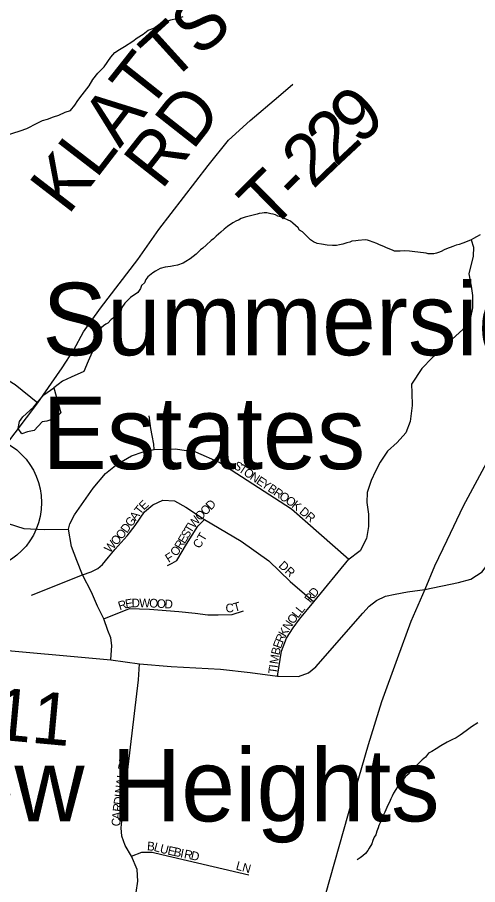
# Model space of a CAD drawing. Extents: x 1310247 to 1664935, y 235267 to 584339.
# Drawn here: x 1462461 to 1465113, y 411738 to 416732 of the extents above; entities that cross this region are included whole.
import ezdxf

# ---------------------------------------------------------------- set-up
doc = ezdxf.new("R2010")
doc.units = 0
for name, color, linetype in [('GM_X_Interstate_Route', 7, 'Continuous'), ('GM_X_Minor_Lake', 7, 'Continuous'), ('GM_X_Minor_River', 7, 'Continuous'), ('GM_X_Township_Road', 7, 'Continuous'), ('GM_X_Township_Road_Text', 7, 'Continuous'), ('GM_X_Township_Subdivision', 7, 'Continuous'), ('GM_X_Township_Subdivision_Text', 7, 'Continuous'), ('GM_X_Unincorporated', 7, 'Continuous'), ('GM_X_Unincorporated_Text', 7, 'Continuous')]:
    doc.layers.add(name, color=color, linetype=linetype)

msp = doc.modelspace()

# ---------------------------------------------------------------- linework, layer by layer
at = {"layer": 'GM_X_Interstate_Route'}
msp.add_lwpolyline([(1465163.7, 414166.3), (1465029.3, 413917.9), (1464934.6, 413720.4), (1464863.5, 413572.2), (1464809, 413437.6), (1464726.8, 413253.6), (1464649.5, 413037.4), (1464559.1, 412789.6), (1464482.8, 412543.3), (1464367.4, 412145.7), (1464233.7, 411676.5), (1464101.7, 411201.2), (1463963.2, 410712.1), (1463822.6, 410217.1), (1463679.6, 409712), (1463554.2, 409254.6), (1463466.1, 408954.5), (1463403.4, 408753.9), (1463345.4, 408575.2)], dxfattribs=at)
at = {"layer": 'GM_X_Minor_Lake'}
for points in [[(1462670.4, 414599.4), (1462711.6, 414454.1), (1462676.9, 414422.6), (1462630.5, 414407.5), (1462604.3, 414402), (1462557.2, 414352.8), (1462518.9, 414345.5), (1462486.6, 414334.1), (1462465.2, 414364.7), (1462474, 414404.6), (1462492.6, 414432.4)], [(1462492.6, 414432.4), (1462553.8, 414487.3), (1462613.4, 414558.4), (1462670.4, 414599.4)]]:
    msp.add_lwpolyline(points, dxfattribs=at)
at = {"layer": 'GM_X_Minor_River'}
for points in [[(1462768.2, 416196.3), (1462792.8, 416226), (1462809.3, 416253.8), (1462833.9, 416285.5), (1462874.9, 416336.9), (1462895.6, 416374.7), (1462924.3, 416410.3), (1462961, 416447.8), (1463000, 416503.3), (1463022.5, 416529), (1463048.9, 416546.6), (1463079.2, 416564.1), (1463125.8, 416595.5), (1463152.2, 416613.1), (1463186.6, 416634.5), (1463215.1, 416658.1), (1463247.3, 416669.6), (1463283.9, 416697.1), (1463316.1, 416708.5), (1463344.3, 416718.1), (1463378.5, 416725.5), (1463416.8, 416736.9)], [(1462399.2, 416054.2), (1462477.7, 416078.9), (1462516, 416092.3), (1462574.6, 416123.4), (1462606.9, 416136.9), (1462635.1, 416146.4), (1462669.4, 416159.9), (1462699.6, 416169.4), (1462736, 416186.8), (1462768.2, 416196.3)], [(1464245.1, 415420.2), (1464213.2, 415425.1), (1464187.2, 415429.7), (1464167.4, 415438.3), (1464149.6, 415450.8), (1464102.7, 415496.1), (1464086.9, 415506.5), (1464079.2, 415520.7), (1464063.5, 415533.1), (1464047.8, 415547.6), (1464034, 415558), (1464020.2, 415564.3), (1463996.4, 415575), (1463976.5, 415583.5), (1463960.6, 415587.9), (1463948.7, 415594.2), (1463934.8, 415598.6), (1463920.8, 415601), (1463898.9, 415605.6), (1463882.8, 415606), (1463870.8, 415604.3), (1463854.7, 415602.7), (1463842.6, 415599), (1463826.4, 415595.4), (1463812.3, 415591.8), (1463773.9, 415580.8), (1463761.8, 415577.1), (1463749.7, 415573.4), (1463735.4, 415563.8), (1463723.2, 415560.1), (1463702.9, 415548.6), (1463672.3, 415527.4), (1463651.8, 415511.9), (1463633.3, 415494.3), (1463606.7, 415471), (1463590.3, 415457.4), (1463578, 415447.7), (1463549.2, 415420.4), (1463528.7, 415402.9), (1463516.5, 415393.2), (1463491.7, 415367.8), (1463457, 415340.7), (1463432.5, 415325.3), (1463416.2, 415315.7), (1463383.8, 415304.5), (1463361.7, 415301.1), (1463343.6, 415297.6), (1463327.5, 415296), (1463313.4, 415294.3), (1463283.1, 415285.1), (1463270.9, 415277.4), (1463256.6, 415269.8), (1463242.3, 415260.1), (1463213.7, 415236.9), (1463201.3, 415223.1), (1463192.8, 415203.3), (1463176.3, 415187.8), (1463169.9, 415169.9), (1463155.3, 415148.2), (1463112.4, 415119.3), (1463079.5, 415086.1), (1463062.8, 415060.5), (1463056.3, 415040.6), (1463021.5, 415013.5), (1463013.1, 414999.7), (1463000.9, 414992), (1462982.3, 414970.5), (1462970.1, 414964.8), (1462957.8, 414955.1), (1462945.6, 414945.4), (1462933.1, 414929.7), (1462922.6, 414911.9), (1462914, 414888.1), (1462905.2, 414856.3), (1462900.9, 414844.4), (1462898.5, 414828.4), (1462894.1, 414816.5), (1462891.8, 414804.5)], [(1465127, 415479.3), (1465106.7, 415467.8), (1465088.4, 415458.2), (1465074.2, 415450.6), (1465051.9, 415441.2), (1465027.5, 415431.8), (1465005.3, 415424.4), (1464989.2, 415420.8), (1464968.9, 415413.3), (1464932.4, 415398.2), (1464920.3, 415392.5), (1464902, 415383), (1464887.8, 415377.3), (1464875.7, 415373.7), (1464859.5, 415370.1), (1464827.5, 415370.9), (1464815.5, 415373.2), (1464735.5, 415383.3), (1464719.5, 415385.8), (1464691.5, 415386.5), (1464665.4, 415385.2), (1464633.3, 415386), (1464621.4, 415390.3), (1464607.5, 415396.7), (1464583.7, 415407.3), (1464571.8, 415411.7), (1464548, 415422.3), (1464532.1, 415428.7), (1464510.3, 415437.3), (1464490.4, 415445.8), (1464478.5, 415448.2), (1464464.5, 415450.5), (1464424.3, 415447.6), (1464410.2, 415445.9), (1464388.1, 415442.5), (1464375.9, 415436.8), (1464359.8, 415433.2), (1464335.5, 415425.9), (1464317.4, 415422.3), (1464299.2, 415418.8), (1464277.1, 415417.4), (1464245.1, 415420.2)], [(1465075.3, 415451.2), (1465087.8, 415409), (1465086.7, 415356.8), (1465062.6, 415254.8), (1465075.1, 415184.3), (1465082, 415130), (1465082.6, 415059.7), (1465071.4, 415003.7), (1465027.9, 414934.3), (1464966.6, 414879.2), (1464911.3, 414826.1), (1464850, 414771.1), (1464790.6, 414710)], [(1462891.8, 414804.5), (1462869.9, 414751.9), (1462844.7, 414692.2), (1462771.8, 414659.6), (1462721.2, 414636.5), (1462670.4, 414599.4)], [(1464790.6, 414710), (1464732.1, 414620.2), (1464733.2, 414570), (1464735.7, 414497.7), (1464723.9, 414405.6), (1464698.5, 414339.8), (1464649.3, 414284.6), (1464594.1, 414233.6), (1464550.7, 414170.2), (1464523.6, 414118.6), (1464498.5, 414064.9), (1464477, 413995.1), (1464473.9, 413938.9), (1464484.6, 413870.5), (1464483.2, 413800.3), (1464471.8, 413730.2), (1464436.3, 413660.7), (1464365, 413605.9)], [(1465114.2, 412669.9), (1465077.7, 412646.4), (1465047.2, 412622.8), (1465012.7, 412599.3), (1464988.3, 412583.7), (1464964, 412572.1), (1464937.7, 412558.5), (1464901.2, 412537), (1464872.8, 412519.5), (1464848.5, 412503.8), (1464830.2, 412494.1), (1464811.8, 412472.3), (1464793.5, 412456.6), (1464771, 412434.9), (1464750.7, 412417.2), (1464726.2, 412393.5), (1464715.8, 412375.6), (1464697.5, 412359.8), (1464683.2, 412344), (1464662.7, 412318.3), (1464650.3, 412300.4), (1464642.1, 412286.5), (1464627.6, 412264.7), (1464619.3, 412246.7), (1464613.1, 412232.8), (1464604.7, 412212.9), (1464594.4, 412195), (1464577.6, 412155.1), (1464569.3, 412139.2), (1464563.1, 412125.2), (1464556.7, 412107.3), (1464550.5, 412093.3), (1464544.2, 412079.4), (1464540, 412065.4), (1464531.6, 412045.4), (1464525.2, 412025.5), (1464517, 412011.5), (1464508.6, 411991.6), (1464502.3, 411973.6), (1464487.8, 411947.8), (1464479.5, 411933.9), (1464467.2, 411918), (1464450.9, 411904.3), (1464436.7, 411892.5), (1464418.4, 411880.7)]]:
    msp.add_lwpolyline(points, dxfattribs=at)
at = {"layer": 'GM_X_Township_Road'}
for points in [[(1463964.5, 416275.5), (1463964.6, 416275.6), (1464048.2, 416346.6)], [(1461709.2, 413343), (1461751.7, 413388.6), (1461831.5, 413495.8), (1462180.1, 413986.4), (1462578.2, 414511.9), (1462719.1, 414714.3), (1462786.1, 414816.9), (1462842.6, 414921.5), (1462941, 415057.6), (1463154.6, 415338.1), (1463275.8, 415509.9), (1463559.9, 415879.2), (1463677.1, 416025.3), (1463801.6, 416137.1), (1463964.5, 416275.5)], [(1463967.3, 412938.5), (1464081.4, 412935.8), (1464138.1, 412957.9), (1464181.3, 412992.6), (1464451.6, 413300.5), (1464487, 413341.4), (1464530, 413374.1), (1464580.8, 413398.5), (1464637.2, 413410.6), (1464707.6, 413424.3), (1464809, 413437.6), (1465003.1, 413478), (1465073.4, 413497.3), (1465138.1, 413538.6), (1465210.9, 413636.1)], [(1461547, 413189), (1461630.5, 413164.2), (1462096.7, 413115.2), (1462257, 413099.3), (1462998.8, 413032.9), (1463165.7, 413010), (1463347.6, 412994.4), (1463631.5, 412978), (1463802.1, 412959.9), (1463959, 412938.7), (1463967.3, 412938.5)]]:
    msp.add_lwpolyline(points, dxfattribs=at)
at = {"layer": 'GM_X_Township_Subdivision'}
for points in [[(1460832.8, 414620.1), (1460996.1, 414749.9), (1461366.7, 415043), (1461458.8, 415097.4), (1461513.2, 415112), (1461580.2, 415118.3), (1461643, 415103.7), (1461718.5, 415077.2), (1462062.4, 414858.8), (1462264.8, 414728.9), (1462449, 414618), (1462578.2, 414511.9)], [(1463249.6, 414243.8), (1463246.7, 414274.2), (1463238.1, 414324.9), (1463229.4, 414364), (1463220.7, 414436.4)], [(1462998.8, 413032.9), (1463004.6, 413115.8), (1462999.7, 413158.5), (1462981.6, 413201.1), (1462958.6, 413268.4), (1462922.5, 413340.6), (1462888.1, 413421.1), (1462837.2, 413521.2), (1462804.4, 413604.8), (1462773.2, 413685.3), (1462756.5, 413785.3), (1462763, 413814.9), (1462790.8, 413868.1), (1462897.5, 414020.5), (1462968.9, 414104.7), (1463035.3, 414159.8), (1463119.3, 414206.1), (1463185.9, 414229.3), (1463249.6, 414243.8), (1463369.9, 414248.2), (1463487.2, 414229.3), (1463627.7, 414168.5), (1464040.5, 413902), (1464369.9, 413611.4)], [(1462174.7, 413990.7), (1462180.1, 413986.4), (1462249.5, 413932.5), (1462407.4, 413816.9), (1462499.1, 413788.6), (1462615.6, 413782.1), (1462756.5, 413785.3)], [(1462543.5, 413404.6), (1462837.2, 413521.2), (1462886.4, 413539.2), (1462924.2, 413558.9), (1462952.1, 413581.9), (1462986.5, 413622.9), (1463024.3, 413668.8), (1463094.3, 413745.5), (1463140.3, 413806.2), (1463193.3, 413885.5), (1463240.9, 413924.8), (1463298.3, 413951.1), (1463367.3, 413947.8), (1463431.3, 413911.7), (1463539.6, 413841.1), (1463751.2, 413716.4), (1463908.8, 413601.6), (1464033.5, 413483.4), (1464168.1, 413366.9)], [(1463326.2, 413575.2), (1463352.6, 413588.3), (1463379.1, 413603.5), (1463436.3, 413697.9), (1463500.3, 413802.1), (1463539.6, 413841.1)], [(1463959, 412938.7), (1463982.6, 413081.4), (1464012.2, 413156.9), (1464049.9, 413215.9), (1464086, 413266.8), (1464168.1, 413366.9), (1464369.9, 413611.4)], [(1462958.6, 413268.4), (1463106.3, 413327.5), (1463222.8, 413324.2), (1463391.9, 413311.1), (1463485.4, 413301.2), (1463557.6, 413291.4), (1463618.3, 413291.4), (1463698.9, 413293.1), (1463764.4, 413314.4)], [(1463134.1, 411580.2), (1463137.5, 411609.6), (1463146.5, 411692.6), (1463154.6, 411758.4), (1463151.9, 411826), (1463119.5, 411901.7), (1463081.6, 411963.9), (1463063.6, 412017.1), (1463059.1, 412065.7), (1463067.2, 412141.5), (1463158.2, 412917.8), (1463165.7, 413010)], [(1463119.5, 411901.7), (1463179, 411925.1), (1463238.4, 411925.1), (1463293.4, 411910.7), (1463793.7, 411794.5)]]:
    msp.add_lwpolyline(points, dxfattribs=at)
at = {"layer": 'GM_X_Unincorporated'}
msp.add_circle((1462208, 413937.5), 392.8, dxfattribs=at)

# ---------------------------------------------------------------- texts
at = {"layer": 'GM_X_Township_Road_Text'}
for s, rotation, p in [('S', 39.5926, (1463505.9, 416497.4)), ('T', 42.1959, (1463342.4, 416349.1)), ('T', 51.63, (1463212, 416182.6)), ('RD', 51.8658, (1463291.3, 415732.4)), ('9', 41.9075, (1464430.2, 415990.1)), ('A', 52.3848, (1463051.5, 415974.3)), ('2', 43.0494, (1464296.3, 415865.1)), ('2', 43.9034, (1464164, 415737.7)), ('L', 52.3904, (1462914.5, 415796.6)), ('K', 52.3899, (1462753.4, 415587.4)), ('T', 44.6697, (1463917.2, 415494.4)), ('-', 44.4701, (1464076.6, 415652)), ('T-211', 354.7305, (1461714.2, 412631.6))]:
    msp.add_text(s, height=300, rotation=rotation, dxfattribs=at).set_placement(p)
at = {"layer": 'GM_X_Township_Subdivision_Text'}
for s, rotation, p in [('S', 326.2796, (1463701.5, 414138.8)), ('T', 326.2895, (1463730.7, 414119.3)), ('O', 326.2918, (1463760, 414099.8)), ('N', 326.2876, (1463796.6, 414075.3)), ('E', 326.2948, (1463833.2, 414050.9)), ('Y', 326.3031, (1463862.5, 414031.4)), ('B', 326.2695, (1463899.1, 414007)), ('R', 326.3036, (1463932.1, 413984.9)), ('E', 43.8987, (1463189.8, 413890.9)), ('D', 45, (1463575.8, 413891.8)), ('O', 326.2918, (1463965, 413963)), ('O', 325.8371, (1464001.5, 413938.6)), ('K', 321.801, (1464037.2, 413914.5)), ('T', 51.4255, (1463169.1, 413864.7)), ('O', 45, (1463544.7, 413860.7)), ('D', 319.9677, (1464081.6, 413879.1)), ('G', 54.1391, (1463117.9, 413793.9)), ('A', 54.1548, (1463143.7, 413829.5)), ('W', 50.991, (1463478.6, 413786.1)), ('O', 45.1545, (1463513.7, 413829.6)), ('R', 319.9769, (1464115.3, 413850.8)), ('D', 53.7831, (1463091.7, 413758.1)), ('T', 58.9154, (1463461.4, 413757.5)), ('O', 50.1732, (1463061.4, 413721.6)), ('E', 58.9097, (1463425.1, 413697.2)), ('S', 58.9183, (1463443.3, 413727.3)), ('CT', 59.0384, (1463511.1, 413669.2)), ('W', 48.8663, (1462994, 413644.4)), ('O', 48.8758, (1463031.6, 413687.5)), ('R', 59.0136, (1463404.7, 413663.2)), ('F', 32.1212, (1463332.4, 413590)), ('O', 55.7315, (1463378.3, 413624.3)), ('DR', 317.1277, (1463962.2, 413570.3)), ('R', 52.5958, (1464149.9, 413356.7)), ('D', 50.4015, (1464173.7, 413387.8)), ('R', 17.8742, (1463050.8, 413317.1)), ('E', 9.8576, (1463086.6, 413328.8)), ('D', 0.7214, (1463119.2, 413334.6)), ('W', 359.5965, (1463163, 413335.2)), ('O', 357.2009, (1463219.6, 413334.8)), ('O', 356.545, (1463263.4, 413332.6)), ('D', 356.5232, (1463307.3, 413330)), ('C', 3.6945, (1463661.9, 413304.4)), ('T', 14.8488, (1463711.9, 413308.7)), ('L', 51.5236, (1464076.7, 413269.1)), ('L', 51.0373, (1464098.6, 413296.6)), ('N', 56.1523, (1464026.5, 413198.2)), ('O', 53.1738, (1464050.6, 413234.2)), ('K', 59.9434, (1464004.9, 413160.9)), ('R', 67.2288, (1463990.3, 413125.8)), ('B', 77.1419, (1463969.9, 413056.5)), ('E', 69.5079, (1463978.2, 413093.4)), ('M', 82.2717, (1463963, 413005.3)), ('I', 82.2913, (1463960.1, 412983.5)), ('T', 82.2717, (1463955.3, 412948.6)), ('R', 82.6942, (1463095.6, 412438.6)), ('D', 82.6882, (1463090, 412395)), ('L', 82.6852, (1463083.8, 412347)), ('N', 82.6798, (1463072.6, 412259.7)), ('A', 82.6882, (1463078.2, 412303.3)), ('I', 82.7068, (1463069.8, 412237.9)), ('R', 82.9894, (1463059.4, 412155)), ('D', 82.6798, (1463064.2, 412194.2)), ('A', 85.1855, (1463055.8, 412111.6)), ('C', 86.3555, (1463053.3, 412072.4)), ('B', 355.4057, (1463206.8, 411936.1)), ('L', 344.4262, (1463243.8, 411933.3)), ('U', 345.453, (1463278.6, 411923.6)), ('E', 347.7738, (1463323.3, 411912.1)), ('B', 348.0494, (1463358, 411904.6)), ('I', 348.0658, (1463396.7, 411896.3)), ('R', 348.0613, (1463418.3, 411891.8)), ('D', 348.0472, (1463457, 411883.6)), ('LN', 344.4709, (1463716.4, 411825.7))]:
    msp.add_text(s, height=50, rotation=rotation, dxfattribs=at).set_placement(p)
at = {"layer": 'GM_X_Unincorporated_Text'}
for s, p in [('Summerside', (1462605, 414786.4)), ('Estates', (1462605, 414130.8)), ('Valley View Heights', (1459965.1, 412102.4))]:
    msp.add_text(s, height=417, rotation=0, dxfattribs=at).set_placement(p)

doc.saveas('drawing.dxf')
